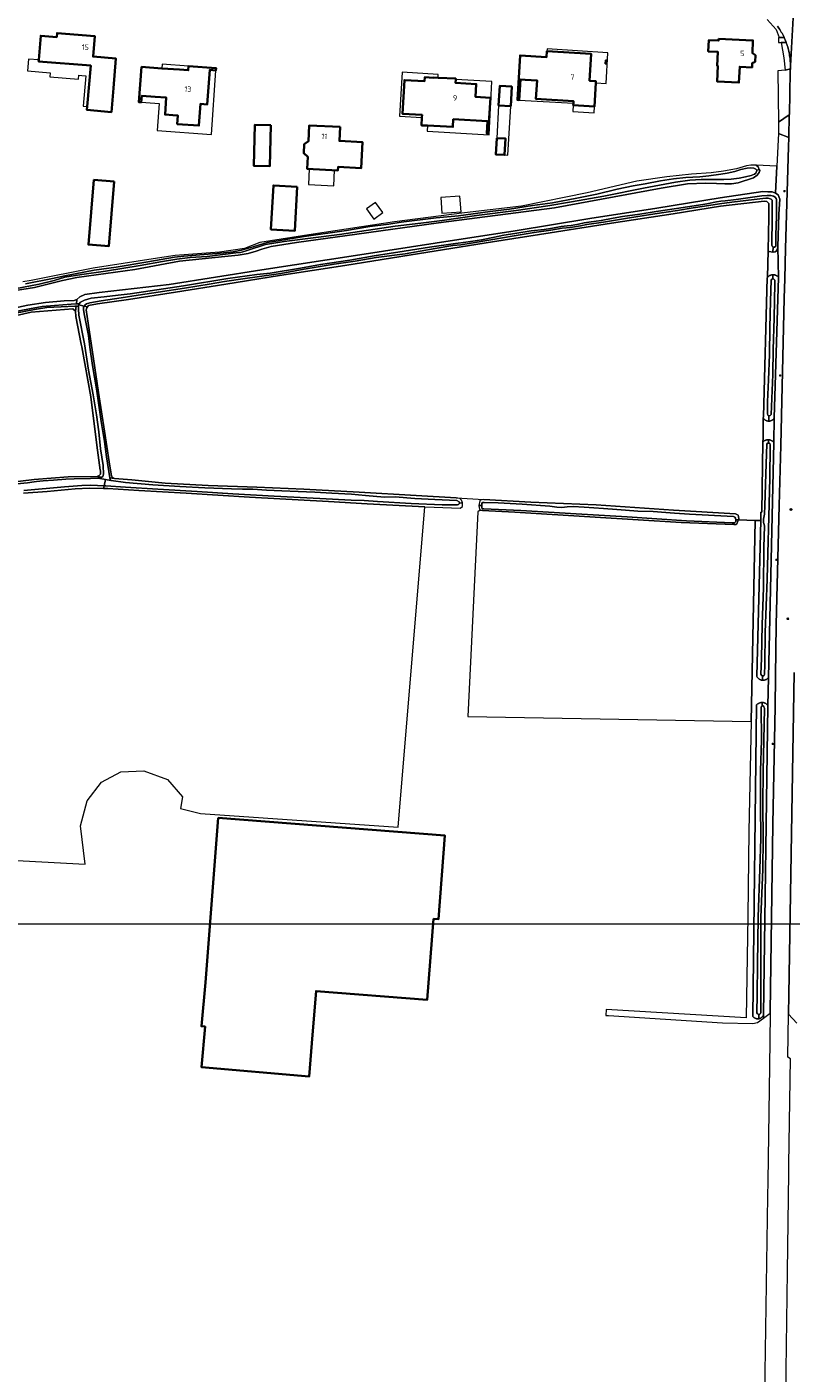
# Model space of a CAD drawing. Header units: metres. Extents: x 152610 to 160096, y 456114 to 462495.
# Tile 625 of 656: x 156807 to 156995, y 461089 to 461420. Entities that reach past the tile are written whole.
import ezdxf
from ezdxf.enums import TextEntityAlignment as Align

# ---------------------------------------------------------------- set-up
doc = ezdxf.new("R2010")
doc.units = ezdxf.units.M
doc.header["$LTSCALE"] = 0.5
doc.layers.get('0').update_dxf_attribs({"linetype": 'CONTINUOUS'})
for name, color, linetype, lineweight in [('B-PV-GR-GRAS-GV', 251, 'CONTINUOUS', 13), ('B-PV-GR-GROENVOORZIENING-G', 252, 'CONTINUOUS', 18), ('B-PV-IE-MEUBILAIR-S', 251, 'CONTINUOUS', 25), ('B-PV-IE-TERREINAFSCHEIDING_KUNSTMATIG_MUUR-GV', 251, 'CONTINUOUS', 18), ('B-PV-OG-BEBOUWING-GV', 6, 'CONTINUOUS', 35), ('B-PV-OG-BEBOUWING-T18', 1, 'CONTINUOUS', 18), ('B-PV-OG-BEBOUWING_LUIFEL-GV', 251, 'CONTINUOUS', 18), ('B-PV-OG-BEBOUWING_OVERBOUWING-GV', 251, 'CONTINUOUS', 18), ('B-PV-OG-BEBOUWING_SCHUUR-GV', 251, 'CONTINUOUS', 18), ('B-PV-OG-TERREIN_BEGROEID-GV', 251, 'CONTINUOUS', 18), ('B-PV-OG-TERREIN_OEVER-GV', 251, 'CONTINUOUS', 18), ('B-PV-OG-WATER_SLOOT-GV', 251, 'CONTINUOUS', 18), ('B-PV-VH-OPENVERHARDING_BETONSTRAATSTEEN-GV', 251, 'CONTINUOUS', 18), ('B-PV-VH-OPENVERHARDING_TEGEL-GV', 251, 'CONTINUOUS', 18)]:
    doc.layers.add(name, color=color, linetype=linetype, lineweight=lineweight)
doc.styles.add('NLCS-ISO', font='NLCS-ISO.ttf')
doc.styles.add('NLCS-ISO-M750-T18', font='NLCS-ISO.ttf', dxfattribs={"height": 1.35})

# ---------------------------------------------------------------- blocks, each defined once
blk = doc.blocks.new('SIE-MEUBILAIR_PAAL_LICHTMAST-SO')
for points in [[(-0.6, 0), (-1, 0)], [(-0.7, 0.7), (-0.4, 0.4)], [(0, 1), (0, 0.6)], [(0.4, 0.4), (0.7, 0.7)], [(1, 0), (0.6, 0)], [(-0.7, -0.7), (-0.4, -0.4)], [(0, -0.6), (0, -1)], [(0.4, -0.4), (0.7, -0.7)]]:
    blk.add_lwpolyline(points)
blk.add_circle((0, 0), 0.5)
blk = doc.blocks.new('SIE-MEUBILAIR_PUT_RIOOLPUT-SO')
blk.add_ellipse((0, 0), major_axis=(1.25, 0), ratio=0.54)
at = {"style": 'NLCS-ISO'}
blk.add_text('ri', height=0.75, dxfattribs=at).set_placement((0, 0.1), align=Align.MIDDLE_CENTER)

msp = doc.modelspace()

# ---------------------------------------------------------------- linework, layer by layer
at = {"layer": 'B-PV-GR-GRAS-GV', "flags": 128}
for points in [[(156988.814, 461377.232), (156988.105, 461377.353), (156977.38, 461376.097), (156965.718, 461374.182), (156950.555, 461371.874), (156935.477, 461369.541), (156921.259, 461367.282), (156903.35, 461364.479), (156884.946, 461361.48), (156868.859, 461359.002), (156855.692, 461356.888), (156843.305, 461354.9), (156831.749, 461353.128), (156824.085, 461352.058), (156821.856, 461351.644), (156821.597, 461351.318), (156821.433, 461351.111), (156821.275, 461350.562), (156822.794, 461340.722), (156824.333, 461330.299), (156825.834, 461320.725), (156826.956, 461313.221), (156827.551, 461309.752), (156827.694, 461309.47), (156828.297, 461309.117), (156832.512, 461308.742), (156840.695, 461307.989), (156851.338, 461307.386), (156863.308, 461306.982), (156874.89, 461306.471), (156888.508, 461305.736), (156902.463, 461304.931), (156912.345, 461304.344), (156919.179, 461303.955), (156930.716, 461303.32), (156946.786, 461302.62), (156965.833, 461301.353), (156981.093, 461300.39), (156981.723, 461300.047), (156981.83, 461299.72), (156981.894, 461299.18), (156981.805, 461298.919), (156985.873, 461298.782), (156987.285, 461298.735), (156987.338, 461300.821), (156987.557, 461300.81), (156987.826, 461318.116), (156987.839, 461318.927), (156987.903, 461323.096), (156987.917, 461323.983), (156987.924, 461324.382), (156988.838, 461358.46), (156988.91, 461358.555), (156989.083, 461365.192), (156989.251, 461373.373), (156989.311, 461376.755)], [(156918.842, 461301.219), (156918.231, 461301.341), (156917.707, 461300.943), (156915.194, 461250.54), (156984.935, 461249.347), (156985.873, 461298.782), (156981.805, 461298.919), (156981.684, 461298.568), (156981.367, 461297.974), (156981.137, 461297.823), (156980.624, 461297.759), (156967.741, 461298.311), (156946.517, 461299.552), (156926.776, 461300.837)]]:
    msp.add_lwpolyline(points, close=True, dxfattribs=at)
for points in [[(156799.019, 461307.705), (156808.506, 461308.887), (156816.861, 461309.498), (156823.996, 461309.601), (156824.509, 461309.833), (156824.791, 461310.197), (156824.788, 461311.064), (156824.776, 461311.16), (156823.954, 461317.33), (156822.428, 461329.188), (156820.192, 461341.486), (156820.064, 461342.133), (156818.716, 461348.918), (156818.659, 461350.263), (156817.984, 461350.863), (156807.788, 461350.033), (156804.179, 461349.172)], [(156778.282, 461216.547), (156821.05, 461214.245), (156819.933, 461223.642), (156821.502, 461229.803), (156825.087, 461234.396), (156829.792, 461236.973), (156835.505, 461237.197), (156841.33, 461235.068), (156845.027, 461230.811), (156844.522, 461227.898), (156846.175, 461227.496), (156849.416, 461226.707), (156898.078, 461223.343), (156904.605, 461302.165), (156890.465, 461302.909), (156880.884, 461303.463), (156861.493, 461304.497), (156845.869, 461305.492), (156834.231, 461306.187), (156826.658, 461306.637), (156825.549, 461306.664), (156822.15, 461306.746), (156818.609, 461306.561), (156811.724, 461305.937), (156805.882, 461305.493)]]:
    msp.add_lwpolyline(points, dxfattribs=at)
at = {"layer": 'B-PV-GR-GROENVOORZIENING-G'}
msp.add_lwpolyline([(156654.254, 461199.56), (157279.902, 461199.56), (157279.902, 461707.86), (156654.254, 461707.86)], close=True, dxfattribs=at)
msp.add_lwpolyline([(156654.254, 461199.56), (157279.902, 461199.56), (157279.902, 461707.86), (156654.254, 461707.86)], close=True, dxfattribs=at)
at = {"layer": 'B-PV-IE-TERREINAFSCHEIDING_KUNSTMATIG_MUUR-GV', "flags": 128}
msp.add_lwpolyline([(156949.076, 461412.043), (156949.015, 461411.099), (156949.409, 461411.073), (156949.47, 461412.017)], close=True, dxfattribs=at)
at = {"layer": 'B-PV-OG-BEBOUWING-GV', "flags": 128}
for points in [[(156828.02, 461405.133), (156828.613, 461412.403), (156823.011, 461412.882), (156823.44, 461417.893), (156814.149, 461418.689), (156814.066, 461417.703), (156810.115, 461418.025), (156809.612, 461412.053), (156809.582, 461411.69), (156822.418, 461410.686), (156821.564, 461400.588), (156821.497, 461399.765), (156827.502, 461399.248)], [(156976.92, 461417.271), (156976.899, 461416.816), (156974.507, 461416.926), (156974.382, 461414.177), (156976.696, 461414.071), (156976.539, 461410.627), (156976.759, 461410.617), (156976.583, 461406.756), (156981.93, 461406.512), (156982.106, 461410.373), (156985.137, 461410.235), (156985.185, 461411.278), (156985.887, 461411.623), (156985.96, 461413.218), (156985.228, 461413.748), (156985.372, 461416.885)], [(156934.675, 461414.239), (156934.582, 461412.762), (156928.073, 461413.173), (156927.391, 461402.233), (156927.851, 461402.205), (156928.175, 461407.26), (156929.288, 461407.195), (156932.252, 461407.011), (156931.972, 461402.47), (156941.214, 461401.908), (156941.183, 461401.415), (156941.151, 461400.91), (156946.36, 461400.583), (156946.717, 461406.451), (156946.74, 461406.835), (156945.174, 461406.939), (156945.592, 461413.549)], [(156846.484, 461410.555), (156846.41, 461409.528), (156844.299, 461409.681), (156839.89, 461409.993), (156834.915, 461410.346), (156834.251, 461401.684), (156834.849, 461401.641), (156834.963, 461403.233), (156838.287, 461402.999), (156840.997, 461402.805), (156840.701, 461398.615), (156842.631, 461398.479), (156843.873, 461398.389), (156843.723, 461396.292), (156849.043, 461395.912), (156849.423, 461401.234), (156851.091, 461401.115), (156851.693, 461409.601), (156853.229, 461409.483), (156853.276, 461410.066)], [(156906.727, 461407.752), (156906.723, 461407.675), (156904.592, 461407.789), (156904.536, 461406.831), (156899.597, 461407.114), (156899.111, 461398.816), (156903.961, 461398.563), (156903.927, 461397.9), (156903.827, 461395.98), (156905.261, 461395.905), (156911.53, 461395.578), (156911.628, 461397.467), (156920.009, 461397.029), (156919.85, 461393.983), (156920.227, 461393.964), (156920.749, 461402.77), (156917.105, 461402.96), (156917.27, 461406.132), (156912.185, 461406.397), (156912.229, 461407.246), (156912.24, 461407.463), (156907.901, 461407.689)], [(156922.777, 461400.873), (156925.765, 461400.708), (156926.03, 461405.502), (156923.042, 461405.667)], [(156866.757, 461395.995), (156862.778, 461396.097), (156862.52, 461386.044), (156866.499, 461385.942)], [(156883.767, 461395.583), (156876.179, 461395.942), (156875.996, 461392.052), (156874.936, 461391.327), (156874.832, 461389.122), (156875.817, 461388.263), (156875.676, 461385.265), (156883.26, 461384.907), (156883.299, 461385.736), (156888.987, 461385.467), (156889.283, 461391.848), (156883.628, 461392.136)], [(156922.308, 461392.85), (156922.085, 461388.825), (156924.258, 461388.705), (156924.48, 461392.729)], [(156828.176, 461382.152), (156823.202, 461382.559), (156821.867, 461366.632), (156826.841, 461366.216)], [(156873.248, 461380.89), (156867.375, 461381.211), (156866.774, 461370.367), (156872.655, 461370.049)], [(156853.78, 461225.632), (156850.664, 461185.126), (156849.64, 461174.34), (156850.545, 461174.27), (156849.694, 461164.261), (156876.152, 461161.974), (156877.022, 461172.207), (156877.852, 461182.997), (156905.193, 461180.856), (156906.773, 461200.781), (156907.951, 461200.688), (156909.581, 461221.249)]]:
    msp.add_lwpolyline(points, close=True, dxfattribs=at)
at = {"layer": 'B-PV-OG-BEBOUWING_LUIFEL-GV', "flags": 128}
for points in [[(156934.675, 461414.239), (156945.592, 461413.549), (156945.174, 461406.939), (156946.74, 461406.835), (156946.717, 461406.451), (156949.233, 461406.301), (156949.683, 461413.832), (156934.709, 461414.779)], [(156821.564, 461400.588), (156822.418, 461410.686), (156809.582, 461411.69), (156809.612, 461412.053), (156807.074, 461412.259), (156806.842, 461409.366), (156812.458, 461408.915), (156812.374, 461407.919), (156819.401, 461407.323), (156819.484, 461408.328), (156820.252, 461408.264), (156821.177, 461408.187), (156820.551, 461400.673)], [(156846.484, 461410.555), (156839.964, 461411.022), (156839.89, 461409.993), (156844.299, 461409.681), (156846.41, 461409.528)], [(156949.076, 461412.043), (156949.47, 461412.017), (156949.409, 461411.073), (156949.015, 461411.099)], [(156853.229, 461409.483), (156851.693, 461409.601), (156851.091, 461401.115), (156849.423, 461401.234), (156849.043, 461395.912), (156843.723, 461396.292), (156843.873, 461398.389), (156842.631, 461398.479), (156840.701, 461398.615), (156840.997, 461402.805), (156838.287, 461402.999), (156834.963, 461403.233), (156834.849, 461401.641), (156835.974, 461401.579), (156839.278, 461401.342), (156838.803, 461394.712), (156852.139, 461393.765)], [(156906.727, 461407.752), (156907.901, 461407.689), (156907.948, 461408.495), (156899.036, 461409.019), (156898.401, 461398.227), (156903.927, 461397.9), (156903.961, 461398.563), (156899.111, 461398.816), (156899.597, 461407.114), (156904.536, 461406.831), (156904.592, 461407.789), (156906.723, 461407.675)], [(156912.229, 461407.246), (156912.185, 461406.397), (156917.27, 461406.132), (156917.105, 461402.96), (156920.749, 461402.77), (156920.227, 461393.964), (156919.85, 461393.983), (156920.009, 461397.029), (156911.628, 461397.467), (156911.53, 461395.578), (156905.261, 461395.905), (156905.184, 461394.518), (156920.475, 461393.651), (156921.153, 461406.75)], [(156941.183, 461401.415), (156941.214, 461401.908), (156931.972, 461402.47), (156932.252, 461407.011), (156929.288, 461407.195), (156928.175, 461407.26), (156927.851, 461402.205)], [(156922.777, 461400.873), (156922.308, 461392.85), (156924.48, 461392.729), (156924.258, 461388.705), (156925.079, 461388.673), (156925.765, 461400.708)], [(156946.36, 461400.583), (156941.151, 461400.91), (156941.058, 461399.382), (156946.272, 461399.051)]]:
    msp.add_lwpolyline(points, close=True, dxfattribs=at)
at = {"layer": 'B-PV-OG-BEBOUWING_OVERBOUWING-GV', "flags": 128}
for points in [[(156882.414, 461384.947), (156876.159, 461385.242), (156875.997, 461381.392), (156882.223, 461381.129)], [(156913.529, 461374.731), (156913.244, 461378.543), (156908.587, 461378.194), (156908.795, 461374.373)]]:
    msp.add_lwpolyline(points, close=True, dxfattribs=at)
at = {"layer": 'B-PV-OG-BEBOUWING_SCHUUR-GV', "flags": 128}
msp.add_lwpolyline([(156894.315, 461374.508), (156892.525, 461376.998), (156890.312, 461375.407), (156892.102, 461372.917)], close=True, dxfattribs=at)
at = {"layer": 'B-PV-OG-TERREIN_BEGROEID-GV', "flags": 128}
for points in [[(156988.883, 461422.016), (156991.056, 461419.53), (156991.816, 461417.578), (156992.293, 461417.559), (156993.05, 461417.558), (156993.012, 461417.642), (156992.853, 461417.97), (156992.687, 461418.294), (156992.514, 461418.615), (156992.334, 461418.931), (156992.148, 461419.244), (156991.954, 461419.552), (156991.753, 461419.856), (156991.546, 461420.156), (156991.379, 461420.388)], [(156800.829, 461350.4), (156806.915, 461351.748), (156811.286, 461352.417), (156815.889, 461352.839), (156818.35, 461352.918), (156819.021, 461353.15), (156819.745, 461353.772), (156820.948, 461354.325), (156824.523, 461354.868), (156841.744, 461356.854), (156864.52, 461360.398), (156888.641, 461364.088), (156907.134, 461367.034), (156926.884, 461370.055), (156945.253, 461373.054), (156961.676, 461375.621), (156977.338, 461378.15), (156987.832, 461379.69), (156989.036, 461379.658), (156990.117, 461379.591), (156990.914, 461379.275), (156991.282, 461385.969), (156986.182, 461386.147), (156986.679, 461385.759), (156986.927, 461385.126), (156987.019, 461384.892), (156986.914, 461384.361), (156986.438, 461383.687), (156985.537, 461383.082), (156981.717, 461381.848), (156980.106, 461381.595), (156978.477, 461381.554), (156976.405, 461381.653), (156973.767, 461381.716), (156969.288, 461381.577), (156962.758, 461380.529), (156936.569, 461375.663), (156907.95, 461372.012), (156887.934, 461369.167), (156873.032, 461367.118), (156866.838, 461366.195), (156864.486, 461365.532), (156863.159, 461365.032), (156861.125, 461364.441), (156858.718, 461364.009), (156855.426, 461363.75), (156844.275, 461362.563), (156833.269, 461360.527), (156818.986, 461358.533), (156815.483, 461357.813), (156808.619, 461356.109), (156801.245, 461354.904)], [(156995.47, 461261.397), (156994.197, 461182.093), (156994.119, 461177.305), (156996.152, 461175.144)]]:
    msp.add_lwpolyline(points, dxfattribs=at)
for points in [[(156993.574, 461416.298), (156993.538, 461416.393), (156992.801, 461416.38), (156992.311, 461416.359), (156992.964, 461412.616), (156993.279, 461409.591), (156994.576, 461409.862), (156994.588, 461410.226), (156994.592, 461410.59), (156994.588, 461410.954), (156994.575, 461411.318), (156994.555, 461411.682), (156994.527, 461412.045), (156994.491, 461412.408), (156994.446, 461412.769), (156994.394, 461413.13), (156994.334, 461413.489), (156994.266, 461413.847), (156994.191, 461414.203), (156994.107, 461414.558), (156994.016, 461414.91), (156993.917, 461415.261), (156993.81, 461415.609), (156993.696, 461415.955)], [(156994.557, 461409.498), (156994.576, 461409.862), (156993.279, 461409.591), (156991.489, 461409.378), (156991.639, 461396.763), (156994.314, 461398.537), (156994.318, 461398.678), (156994.529, 461409.135)], [(156994.16, 461392.975), (156991.613, 461393.974), (156991.598, 461392.43), (156991.282, 461385.969), (156990.914, 461379.275), (156991.571, 461378.852), (156991.999, 461377.844), (156991.728, 461374.142), (156991.524, 461366.103), (156991.669, 461358.577), (156990.59, 461323.998), (156990.521, 461317.946), (156989.187, 461260.136), (156989.045, 461253.212), (156987.999, 461177.208), (156987.988, 461176.379), (156989.574, 461177.556), (156989.578, 461177.904), (156990.298, 461224.067), (156990.791, 461253.038), (156990.88, 461260.343), (156990.882, 461260.488), (156991.086, 461273.211), (156991.834, 461302.461), (156992.186, 461317.186), (156992.361, 461324.493), (156993.055, 461353.433), (156993.202, 461358.247), (156993.407, 461365.645), (156994.096, 461390.675)], [(156991.524, 461366.103), (156991.331, 461365.324), (156991.137, 461365.075), (156990.802, 461364.897), (156990.306, 461364.789), (156990.281, 461364.793), (156989.385, 461364.91), (156989.083, 461365.192), (156988.91, 461358.555), (156988.988, 461358.646), (156989.072, 461358.731), (156989.161, 461358.81), (156989.256, 461358.883), (156989.355, 461358.95), (156989.458, 461359.009), (156989.565, 461359.062), (156989.676, 461359.107), (156989.789, 461359.145), (156989.905, 461359.176), (156990.022, 461359.198), (156990.141, 461359.212), (156990.243, 461359.218), (156990.26, 461359.219), (156990.379, 461359.218), (156990.498, 461359.208), (156990.617, 461359.191), (156990.733, 461359.166), (156990.848, 461359.133), (156990.96, 461359.092), (156991.07, 461359.044), (156991.176, 461358.989), (156991.277, 461358.927), (156991.375, 461358.858), (156991.468, 461358.782), (156991.555, 461358.701), (156991.637, 461358.614), (156991.669, 461358.577)], [(156990.59, 461323.998), (156990.533, 461323.903), (156990.469, 461323.813), (156990.398, 461323.727), (156990.322, 461323.647), (156990.24, 461323.573), (156990.153, 461323.504), (156990.061, 461323.442), (156989.965, 461323.387), (156989.865, 461323.339), (156989.762, 461323.298), (156989.656, 461323.265), (156989.549, 461323.239), (156989.439, 461323.222), (156989.329, 461323.212), (156989.24, 461323.211), (156989.218, 461323.21), (156989.107, 461323.217), (156988.997, 461323.231), (156988.889, 461323.253), (156988.782, 461323.283), (156988.678, 461323.32), (156988.577, 461323.365), (156988.479, 461323.417), (156988.385, 461323.476), (156988.296, 461323.542), (156988.212, 461323.614), (156988.133, 461323.692), (156988.06, 461323.775), (156987.993, 461323.863), (156987.933, 461323.956), (156987.917, 461323.983), (156987.903, 461323.096), (156987.839, 461318.927), (156987.826, 461318.116), (156987.868, 461318.157), (156987.959, 461318.235), (156988.055, 461318.308), (156988.155, 461318.374), (156988.26, 461318.433), (156988.369, 461318.485), (156988.48, 461318.53), (156988.595, 461318.567), (156988.712, 461318.596), (156988.83, 461318.618), (156988.949, 461318.632), (156989.07, 461318.638), (156989.19, 461318.635), (156989.21, 461318.634), (156989.31, 461318.625), (156989.429, 461318.607), (156989.547, 461318.581), (156989.662, 461318.547), (156989.775, 461318.506), (156989.885, 461318.457), (156989.992, 461318.402), (156990.094, 461318.339), (156990.192, 461318.269), (156990.286, 461318.193), (156990.374, 461318.111), (156990.457, 461318.024), (156990.521, 461317.946)], [(156987.988, 461176.379), (156987.999, 461177.208), (156987.961, 461177.105), (156987.915, 461177.005), (156987.862, 461176.909), (156987.803, 461176.817), (156987.737, 461176.73), (156987.664, 461176.647), (156987.586, 461176.57), (156987.503, 461176.499), (156987.414, 461176.435), (156987.321, 461176.376), (156987.224, 461176.325), (156987.124, 461176.281), (156987.02, 461176.245), (156986.914, 461176.216), (156986.807, 461176.195), (156986.797, 461176.193), (156986.698, 461176.181), (156986.588, 461176.176), (156986.479, 461176.179), (156986.369, 461176.19), (156986.261, 461176.208), (156986.155, 461176.234), (156986.051, 461176.269), (156985.949, 461176.31), (156985.851, 461176.359), (156985.757, 461176.415), (156985.667, 461176.478), (156985.581, 461176.547), (156985.501, 461176.622), (156985.427, 461176.703), (156985.359, 461176.789), (156985.331, 461176.828), (156986.277, 461253.388), (156986.356, 461253.475), (156986.44, 461253.557), (156986.53, 461253.633), (156986.625, 461253.702), (156986.724, 461253.765), (156986.827, 461253.821), (156986.934, 461253.869), (156987.044, 461253.911), (156987.156, 461253.944), (156987.271, 461253.971), (156987.387, 461253.989), (156987.504, 461253.999), (156987.621, 461254.001), (156987.629, 461254.001), (156987.739, 461253.995), (156987.855, 461253.982), (156987.971, 461253.96), (156988.084, 461253.931), (156988.196, 461253.894), (156988.305, 461253.849), (156988.41, 461253.797), (156988.512, 461253.738), (156988.609, 461253.673), (156988.701, 461253.6), (156988.789, 461253.522), (156988.871, 461253.438), (156988.947, 461253.349), (156989.017, 461253.254), (156989.045, 461253.212), (156989.187, 461260.136), (156989.113, 461260.046), (156989.033, 461259.962), (156988.948, 461259.883), (156988.857, 461259.81), (156988.762, 461259.744), (156988.662, 461259.685), (156988.558, 461259.632), (156988.451, 461259.587), (156988.341, 461259.549), (156988.229, 461259.519), (156988.115, 461259.496), (156988, 461259.482), (156987.883, 461259.475), (156987.767, 461259.477), (156987.696, 461259.483), (156987.652, 461259.486), (156987.536, 461259.504), (156987.423, 461259.529), (156987.312, 461259.562), (156987.203, 461259.602), (156987.097, 461259.65), (156986.995, 461259.706), (156986.896, 461259.768), (156986.802, 461259.836), (156986.714, 461259.911), (156986.63, 461259.992), (156986.552, 461260.079), (156986.481, 461260.17), (156986.416, 461260.266), (156986.358, 461260.367), (156986.306, 461260.471), (156986.301, 461260.483), (156987.285, 461298.735), (156985.873, 461298.782), (156984.935, 461249.347), (156984.934, 461249.288), (156984.367, 461222.321), (156984.133, 461201.462), (156983.718, 461176.46), (156949.273, 461178.449), (156949.19, 461177.019), (156949.794, 461176.983), (156977.864, 461175.161), (156985.336, 461175.044), (156986.504, 461175.278)]]:
    msp.add_lwpolyline(points, close=True, dxfattribs=at)
at = {"layer": 'B-PV-OG-TERREIN_OEVER-GV', "flags": 128}
for points in [[(156801.245, 461354.904), (156808.619, 461356.109), (156815.483, 461357.813), (156818.986, 461358.533), (156833.269, 461360.527), (156844.275, 461362.563), (156855.426, 461363.75), (156858.718, 461364.009), (156861.125, 461364.441), (156863.159, 461365.032), (156864.486, 461365.532), (156866.838, 461366.195), (156873.032, 461367.118), (156887.934, 461369.167), (156907.95, 461372.012), (156936.569, 461375.663), (156962.758, 461380.529), (156969.288, 461381.577), (156973.767, 461381.716), (156976.405, 461381.653), (156978.477, 461381.554), (156980.106, 461381.595), (156981.717, 461381.848), (156985.537, 461383.082), (156986.438, 461383.687), (156986.914, 461384.361), (156987.019, 461384.892), (156986.927, 461385.126), (156986.284, 461384.956), (156986.268, 461384.593), (156986.039, 461384.194), (156985.756, 461383.99), (156984.925, 461383.677), (156983.492, 461383.309), (156981.97, 461382.977), (156980.041, 461382.749), (156978.2, 461382.628), (156976.934, 461382.615), (156975.057, 461382.653), (156972.614, 461382.628), (156969.799, 461382.451), (156966.348, 461381.988), (156958.465, 461380.546), (156948.698, 461378.593), (156940.743, 461377.186), (156934.877, 461376.14), (156927.099, 461375.044), (156917.329, 461373.826), (156908.893, 461372.605), (156903.636, 461371.942), (156897.327, 461371.142), (156883.638, 461369.15), (156869.983, 461367.436), (156865.435, 461366.68), (156863.965, 461366.204), (156862.6, 461365.727), (156860.428, 461365.006), (156859.229, 461364.696), (156858.149, 461364.579), (156851.071, 461363.751), (156846.885, 461363.481), (156843.575, 461363.054), (156840.071, 461362.467), (156834.603, 461361.484), (156826.091, 461360.129), (156820.221, 461359.249), (156816.085, 461358.595), (156813.44, 461357.807), (156809.738, 461356.899), (156803.702, 461355.773)], [(156806.332, 461356.982), (156813.003, 461358.27), (156816.02, 461358.997), (156823.24, 461360.321), (156828.682, 461361.1), (156836.468, 461362.418), (156843.06, 461363.528), (156845.325, 461363.792), (156849.273, 461364.141), (156853.459, 461364.412), (156857.442, 461364.885), (156859.556, 461365.255), (156862.413, 461366.132), (156863.934, 461366.597), (156865.809, 461367.117), (156868.49, 461367.559), (156874.958, 461368.607), (156885.32, 461370.146), (156891.089, 461371.058), (156895.735, 461371.693), (156898.797, 461372.155), (156907.416, 461373.227), (156912.93, 461373.758), (156920.664, 461374.757), (156925.425, 461375.348), (156931.15, 461376.226), (156936.043, 461376.932), (156942.033, 461378.102), (156946.917, 461379.083), (156951.915, 461380.25), (156955.861, 461381.069), (156958.833, 461381.627), (156962.629, 461382.33), (156965.823, 461382.818), (156968.885, 461383.111), (156972.267, 461383.299), (156974.506, 461383.546), (156977.497, 461383.963), (156979.036, 461384.198), (156980.912, 461384.655), (156982.424, 461385.085), (156983.937, 461385.453), (156984.707, 461385.509), (156985.601, 461385.432), (156986.115, 461385.23), (156986.284, 461384.956), (156986.927, 461385.126), (156986.679, 461385.759), (156986.182, 461386.147), (156984.836, 461386.213), (156983.81, 461386.051), (156981.298, 461385.263), (156978.131, 461384.687), (156975.087, 461384.305), (156970.236, 461383.953), (156964.148, 461383.296), (156956.768, 461382.209), (156944.56, 461379.372), (156928.441, 461376.08), (156914.387, 461374.459), (156897.202, 461372.278), (156877.116, 461369.168), (156864.055, 461367.16), (156860.253, 461365.696), (156854.095, 461364.808), (156843.155, 461363.94), (156837.793, 461363.179), (156823.034, 461360.865), (156807.763, 461357.77), (156805.71, 461357.516)], [(156802.649, 461349.971), (156807.374, 461350.854), (156810.506, 461351.404), (156813.462, 461351.644), (156817.622, 461351.985), (156818.876, 461352.03), (156819.021, 461353.15), (156818.35, 461352.918), (156815.889, 461352.839), (156811.286, 461352.417), (156806.915, 461351.748), (156800.829, 461350.4)], [(156804.179, 461349.172), (156807.788, 461350.033), (156817.984, 461350.863), (156818.659, 461350.263), (156818.809, 461351.483), (156818.473, 461351.472), (156815.18, 461351.364), (156811.622, 461351.131), (156808.542, 461350.643), (156803.915, 461349.805)], [(156804.238, 461307.765), (156806.884, 461308.03), (156808.53, 461308.275), (156809.07, 461308.392), (156810.725, 461308.53), (156813.292, 461308.689), (156816.257, 461308.911), (156818.381, 461309.059), (156822.382, 461309.125), (156824.206, 461309.193), (156825.028, 461309.355), (156825.175, 461309.469), (156823.996, 461309.601), (156816.861, 461309.498), (156808.506, 461308.887), (156799.019, 461307.705)], [(156805.882, 461305.493), (156811.724, 461305.937), (156818.609, 461306.561), (156822.15, 461306.746), (156825.549, 461306.664), (156825.711, 461307.292), (156822.432, 461307.461), (156820.192, 461307.418), (156815.988, 461307.024), (156805.943, 461306.168)]]:
    msp.add_lwpolyline(points, dxfattribs=at)
for points in [[(156989.036, 461379.658), (156987.832, 461379.69), (156977.338, 461378.15), (156961.676, 461375.621), (156945.253, 461373.054), (156926.884, 461370.055), (156907.134, 461367.034), (156888.641, 461364.088), (156864.52, 461360.398), (156841.744, 461356.854), (156824.523, 461354.868), (156820.948, 461354.325), (156819.745, 461353.772), (156819.021, 461353.15), (156818.876, 461352.03), (156819.534, 461352.053), (156819.905, 461352.479), (156820.85, 461352.934), (156822.548, 461353.444), (156825.725, 461353.826), (156829.203, 461354.165), (156832.159, 461354.537), (156837.045, 461355.249), (156845.266, 461356.533), (156856.176, 461358.278), (156863.257, 461359.249), (156866.542, 461359.622), (156874.01, 461360.877), (156878.973, 461361.716), (156886.132, 461362.837), (156892.193, 461363.849), (156899.572, 461364.988), (156905.793, 461366.026), (156912.137, 461366.923), (156914.695, 461367.259), (156916.456, 461367.468), (156918.597, 461367.838), (156921.773, 461368.495), (156924.1, 461368.972), (156926.808, 461369.405), (156930.754, 461370.011), (156934.011, 461370.367), (156936.028, 461370.701), (156938.169, 461371.124), (156939.656, 461371.262), (156940.63, 461371.354), (156942.435, 461371.634), (156943.815, 461371.984), (156945.567, 461372.246), (156948.053, 461372.582), (156950.946, 461373.131), (156953.282, 461373.528), (156957.521, 461374.144), (156961.565, 461374.75), (156966.582, 461375.545), (156972.006, 461376.315), (156974.014, 461376.658), (156976.43, 461377.135), (156977.5, 461377.334), (156978.562, 461377.417), (156981.235, 461377.726), (156987.562, 461378.606), (156988.89, 461378.734), (156989.802, 461378.701), (156990.422, 461378.562), (156990.812, 461378.28), (156991.079, 461377.98), (156991.195, 461377.706), (156991.198, 461376.794), (156991.128, 461373.606), (156991.019, 461368.994), (156990.993, 461366.223), (156990.701, 461366.036), (156990.365, 461365.973), (156990.281, 461364.793), (156990.306, 461364.789), (156990.802, 461364.897), (156991.137, 461365.075), (156991.331, 461365.324), (156991.524, 461366.103), (156991.728, 461374.142), (156991.999, 461377.844), (156991.571, 461378.852), (156990.914, 461379.275), (156990.117, 461379.591)], [(156989.122, 461378.053), (156988.564, 461378.087), (156987.033, 461377.905), (156980.166, 461377.059), (156977.122, 461376.686), (156973.468, 461376.072), (156970.654, 461375.656), (156966.822, 461375.059), (156961.203, 461374.191), (156955.001, 461373.197), (156948.595, 461372.167), (156944.524, 461371.579), (156942.923, 461371.264), (156940.445, 461370.866), (156938.392, 461370.647), (156935.613, 461370.213), (156931.57, 461369.589), (156926.641, 461368.794), (156920.864, 461367.775), (156916.493, 461367.044), (156913.475, 461366.6), (156911.537, 461366.381), (156907.201, 461365.668), (156899.751, 461364.404), (156892.69, 461363.434), (156887.461, 461362.532), (156882.311, 461361.798), (156874.913, 461360.588), (156869.18, 461359.542), (156863.379, 461358.73), (156860.42, 461358.292), (156855.332, 461357.55), (156851.589, 461356.909), (156845.519, 461355.951), (156838.997, 461354.974), (156834.069, 461354.188), (156829.901, 461353.554), (156824.955, 461352.83), (156822.159, 461352.29), (156821.381, 461352.031), (156821.045, 461351.817), (156820.842, 461351.513), (156821.597, 461351.318), (156821.856, 461351.644), (156824.085, 461352.058), (156831.749, 461353.128), (156843.305, 461354.9), (156855.692, 461356.888), (156868.859, 461359.002), (156884.946, 461361.48), (156903.35, 461364.479), (156921.259, 461367.282), (156935.477, 461369.541), (156950.555, 461371.874), (156965.718, 461374.182), (156977.38, 461376.097), (156988.105, 461377.353), (156988.814, 461377.232), (156989.311, 461376.755), (156989.251, 461373.373), (156989.083, 461365.192), (156989.385, 461364.91), (156990.281, 461364.793), (156990.365, 461365.973), (156990.054, 461366.273), (156990.027, 461366.521), (156990.129, 461373.32), (156990.107, 461377.286), (156990.062, 461377.578), (156989.866, 461377.825)], [(156990.232, 461358.179), (156990.243, 461359.218), (156990.141, 461359.212), (156990.022, 461359.198), (156989.905, 461359.176), (156989.789, 461359.145), (156989.676, 461359.107), (156989.565, 461359.062), (156989.458, 461359.009), (156989.355, 461358.95), (156989.256, 461358.883), (156989.161, 461358.81), (156989.072, 461358.731), (156988.988, 461358.646), (156988.91, 461358.555), (156988.838, 461358.46), (156987.924, 461324.382), (156987.917, 461323.983), (156987.933, 461323.956), (156987.993, 461323.863), (156988.06, 461323.775), (156988.133, 461323.692), (156988.212, 461323.614), (156988.296, 461323.542), (156988.385, 461323.476), (156988.479, 461323.417), (156988.577, 461323.365), (156988.678, 461323.32), (156988.782, 461323.283), (156988.889, 461323.253), (156988.997, 461323.231), (156989.107, 461323.217), (156989.218, 461323.21), (156989.24, 461323.211), (156989.259, 461324.541), (156989.19, 461324.552), (156989.013, 461324.658), (156988.905, 461325.012), (156988.931, 461327.968), (156989.161, 461333.396), (156989.416, 461339.638), (156989.509, 461346.261), (156989.674, 461352.706), (156989.808, 461357.93), (156990.002, 461358.125)], [(156990.379, 461359.218), (156990.26, 461359.219), (156990.243, 461359.218), (156990.232, 461358.179), (156990.444, 461358.197), (156990.613, 461358.092), (156990.729, 461357.897), (156990.731, 461357.171), (156990.546, 461348.557), (156990.315, 461340.828), (156990.237, 461334.657), (156989.88, 461324.873), (156989.641, 461324.563), (156989.456, 461324.509), (156989.259, 461324.541), (156989.24, 461323.211), (156989.329, 461323.212), (156989.439, 461323.222), (156989.549, 461323.239), (156989.656, 461323.265), (156989.762, 461323.298), (156989.865, 461323.339), (156989.965, 461323.387), (156990.061, 461323.442), (156990.153, 461323.504), (156990.24, 461323.573), (156990.322, 461323.647), (156990.398, 461323.727), (156990.469, 461323.813), (156990.533, 461323.903), (156990.59, 461323.998), (156991.669, 461358.577), (156991.637, 461358.614), (156991.555, 461358.701), (156991.468, 461358.782), (156991.375, 461358.858), (156991.277, 461358.927), (156991.176, 461358.989), (156991.07, 461359.044), (156990.96, 461359.092), (156990.848, 461359.133), (156990.733, 461359.166), (156990.617, 461359.191), (156990.498, 461359.208)], [(156819.378, 461350.875), (156819.385, 461351.502), (156818.809, 461351.483), (156818.659, 461350.263), (156818.716, 461348.918), (156820.064, 461342.133), (156820.192, 461341.486), (156822.428, 461329.188), (156823.954, 461317.33), (156824.776, 461311.16), (156824.788, 461311.064), (156824.791, 461310.197), (156824.509, 461309.833), (156823.996, 461309.601), (156825.175, 461309.469), (156825.373, 461309.622), (156825.566, 461310.18), (156825.47, 461312.26), (156824.837, 461316.428), (156824.434, 461320.606), (156823.845, 461324.729), (156823.024, 461329.684), (156821.88, 461335.727), (156820.894, 461342.266), (156819.481, 461349.317)], [(156821.597, 461351.318), (156820.842, 461351.513), (156820.666, 461351.249), (156820.605, 461351.01), (156820.624, 461350.594), (156820.85, 461349.205), (156821.902, 461344.277), (156822.212, 461341.401), (156822.864, 461336.879), (156823.839, 461331.137), (156825.016, 461323.155), (156825.784, 461318.2), (156826.275, 461314.395), (156827.082, 461309.253), (156828.297, 461309.117), (156827.694, 461309.47), (156827.551, 461309.752), (156826.956, 461313.221), (156825.834, 461320.725), (156824.333, 461330.299), (156822.794, 461340.722), (156821.275, 461350.562), (156821.433, 461351.111)], [(156989.19, 461318.635), (156989.07, 461318.638), (156988.949, 461318.632), (156988.83, 461318.618), (156988.712, 461318.596), (156988.595, 461318.567), (156988.48, 461318.53), (156988.369, 461318.485), (156988.26, 461318.433), (156988.155, 461318.374), (156988.055, 461318.308), (156987.959, 461318.235), (156987.868, 461318.157), (156987.826, 461318.116), (156987.557, 461300.81), (156987.338, 461300.821), (156987.285, 461298.735), (156986.301, 461260.483), (156986.306, 461260.471), (156986.358, 461260.367), (156986.416, 461260.266), (156986.481, 461260.17), (156986.552, 461260.079), (156986.63, 461259.992), (156986.714, 461259.911), (156986.802, 461259.836), (156986.896, 461259.768), (156986.995, 461259.706), (156987.097, 461259.65), (156987.203, 461259.602), (156987.312, 461259.562), (156987.423, 461259.529), (156987.536, 461259.504), (156987.652, 461259.486), (156987.696, 461259.483), (156987.713, 461260.562), (156987.556, 461260.566), (156987.432, 461260.716), (156987.342, 461260.946), (156987.454, 461264.824), (156987.666, 461273.227), (156987.937, 461282.213), (156988.082, 461292.209), (156988.216, 461297.388), (156988.091, 461297.795), (156987.983, 461298.264), (156987.955, 461298.618), (156987.998, 461299.105), (156988.206, 461300.363), (156988.27, 461302.488), (156988.573, 461310.226), (156988.77, 461317.566), (156988.911, 461317.787), (156989.123, 461317.823), (156989.227, 461317.818), (156989.21, 461318.634)], [(156989.31, 461318.625), (156989.21, 461318.634), (156989.227, 461317.818), (156989.416, 461317.807), (156989.522, 461317.727), (156989.638, 461317.418), (156989.63, 461317.09), (156989.505, 461309.255), (156989.271, 461299.64), (156989.061, 461290.618), (156988.86, 461284.314), (156988.371, 461271.228), (156988.326, 461263.34), (156988.219, 461260.87), (156988.034, 461260.595), (156987.848, 461260.558), (156987.713, 461260.562), (156987.696, 461259.483), (156987.767, 461259.477), (156987.883, 461259.475), (156988, 461259.482), (156988.115, 461259.496), (156988.229, 461259.519), (156988.341, 461259.549), (156988.451, 461259.587), (156988.558, 461259.632), (156988.662, 461259.685), (156988.762, 461259.744), (156988.857, 461259.81), (156988.948, 461259.883), (156989.033, 461259.962), (156989.113, 461260.046), (156989.187, 461260.136), (156990.521, 461317.946), (156990.457, 461318.024), (156990.374, 461318.111), (156990.286, 461318.193), (156990.192, 461318.269), (156990.094, 461318.339), (156989.992, 461318.402), (156989.885, 461318.457), (156989.775, 461318.506), (156989.662, 461318.547), (156989.547, 461318.581), (156989.429, 461318.607)], [(156828.297, 461309.117), (156827.082, 461309.253), (156827.097, 461309.157), (156827.336, 461308.635), (156827.421, 461308.619), (156830.973, 461308.135), (156837.685, 461307.573), (156844.326, 461307.107), (156850.489, 461306.8), (156857.041, 461306.555), (156859.786, 461306.467), (156862.3, 461306.448), (156865.665, 461306.273), (156869.463, 461306.082), (156873.43, 461305.909), (156877.591, 461305.701), (156881.709, 461305.529), (156886.57, 461305.261), (156889.988, 461304.9), (156894.717, 461304.544), (156897.346, 461304.552), (156902.181, 461304.205), (156907.077, 461303.938), (156912.541, 461303.698), (156913.064, 461303.381), (156913.153, 461303.134), (156913.146, 461303.104), (156913.925, 461303.035), (156913.924, 461303.092), (156913.835, 461303.357), (156913.674, 461303.746), (156913.231, 461304.169), (156912.345, 461304.344), (156902.463, 461304.931), (156888.508, 461305.736), (156874.89, 461306.471), (156863.308, 461306.982), (156851.338, 461307.386), (156840.695, 461307.989), (156832.512, 461308.742)], [(156826.151, 461307.27), (156825.711, 461307.292), (156825.549, 461306.664), (156826.658, 461306.637), (156834.231, 461306.187), (156845.869, 461305.492), (156861.493, 461304.497), (156880.884, 461303.463), (156890.465, 461302.909), (156904.605, 461302.165), (156906.934, 461302.042), (156913.309, 461301.832), (156913.856, 461302.242), (156913.926, 461302.56), (156913.925, 461303.035), (156913.146, 461303.104), (156913.092, 461302.868), (156912.88, 461302.717), (156912.65, 461302.654), (156908.861, 461302.624), (156901.3, 461302.972), (156892.959, 461303.423), (156889.7, 461303.687), (156886.468, 461303.809), (156878.818, 461304.174), (156867.564, 461304.757), (156857.408, 461305.335), (156848.633, 461305.917), (156838.963, 461306.514), (156830.959, 461306.949)], [(156918.681, 461301.803), (156918.659, 461302.459), (156917.937, 461302.456), (156917.927, 461302.402), (156918.08, 461301.579), (156918.231, 461301.341), (156918.842, 461301.219), (156926.776, 461300.837), (156946.517, 461299.552), (156967.741, 461298.311), (156980.624, 461297.759), (156981.137, 461297.823), (156981.367, 461297.974), (156981.684, 461298.568), (156981.805, 461298.919), (156981.135, 461298.933), (156981.157, 461298.8), (156981.114, 461298.517), (156980.955, 461298.321), (156980.796, 461298.215), (156980.283, 461298.187), (156969.011, 461298.708), (156954.436, 461299.652), (156941.827, 461300.435), (156928.262, 461301.196), (156919.16, 461301.618), (156918.823, 461301.652)], [(156930.716, 461303.32), (156919.179, 461303.955), (156918.347, 461303.758), (156918.162, 461303.607), (156917.937, 461302.456), (156918.659, 461302.459), (156918.642, 461302.971), (156918.8, 461303.211), (156919.252, 461303.23), (156922.687, 461303.108), (156928.558, 461302.808), (156935.385, 461302.317), (156937.139, 461302.039), (156938.316, 461301.946), (156939.652, 461302.136), (156941.131, 461302.185), (156943.831, 461302.088), (156948.604, 461301.714), (156951.836, 461301.512), (156953.988, 461301.315), (156957.043, 461301.104), (156960.806, 461301.001), (156963.958, 461300.772), (156966.075, 461300.602), (156969.785, 461300.313), (156980.552, 461299.79), (156980.898, 461299.578), (156981.067, 461299.34), (156981.135, 461298.933), (156981.805, 461298.919), (156981.894, 461299.18), (156981.83, 461299.72), (156981.723, 461300.047), (156981.093, 461300.39), (156965.833, 461301.353), (156946.786, 461302.62)], [(156987.618, 461253.206), (156987.629, 461254.001), (156987.621, 461254.001), (156987.504, 461253.999), (156987.387, 461253.989), (156987.271, 461253.971), (156987.156, 461253.944), (156987.044, 461253.911), (156986.934, 461253.869), (156986.827, 461253.821), (156986.724, 461253.765), (156986.625, 461253.702), (156986.53, 461253.633), (156986.44, 461253.557), (156986.356, 461253.475), (156986.277, 461253.388), (156985.331, 461176.828), (156985.359, 461176.789), (156985.427, 461176.703), (156985.501, 461176.622), (156985.581, 461176.547), (156985.667, 461176.478), (156985.757, 461176.415), (156985.851, 461176.359), (156985.949, 461176.31), (156986.051, 461176.269), (156986.155, 461176.234), (156986.261, 461176.208), (156986.369, 461176.19), (156986.479, 461176.179), (156986.588, 461176.176), (156986.698, 461176.181), (156986.797, 461176.193), (156986.811, 461177.245), (156986.483, 461177.427), (156986.325, 461177.692), (156986.425, 461182.159), (156986.472, 461189.543), (156986.568, 461195.361), (156986.665, 461201.163), (156987.096, 461213.028), (156987.266, 461220.558), (156987.221, 461228.825), (156987.256, 461237.2), (156987.444, 461244.703), (156987.354, 461252.952)], [(156987.739, 461253.995), (156987.629, 461254.001), (156987.618, 461253.206), (156987.911, 461253.18), (156988.071, 461252.959), (156988.169, 461252.606), (156988.044, 461244.691), (156987.856, 461237.192), (156987.821, 461228.825), (156987.866, 461220.557), (156987.784, 461213.014), (156987.327, 461201.149), (156987.292, 461195.359), (156987.285, 461189.543), (156987.291, 461182.142), (156987.288, 461177.742), (156987.262, 461177.494), (156987.041, 461177.308), (156986.811, 461177.245), (156986.797, 461176.193), (156986.807, 461176.195), (156986.914, 461176.216), (156987.02, 461176.245), (156987.124, 461176.281), (156987.224, 461176.325), (156987.321, 461176.376), (156987.414, 461176.435), (156987.503, 461176.499), (156987.586, 461176.57), (156987.664, 461176.647), (156987.737, 461176.73), (156987.803, 461176.817), (156987.862, 461176.909), (156987.915, 461177.005), (156987.961, 461177.105), (156987.999, 461177.208), (156989.045, 461253.212), (156989.017, 461253.254), (156988.947, 461253.349), (156988.871, 461253.438), (156988.789, 461253.522), (156988.701, 461253.6), (156988.609, 461253.673), (156988.512, 461253.738), (156988.41, 461253.797), (156988.305, 461253.849), (156988.196, 461253.894), (156988.084, 461253.931), (156987.971, 461253.96), (156987.855, 461253.982)]]:
    msp.add_lwpolyline(points, close=True, dxfattribs=at)
at = {"layer": 'B-PV-OG-WATER_SLOOT-GV', "flags": 128}
for points in [[(156803.702, 461355.773), (156809.738, 461356.899), (156813.44, 461357.807), (156816.085, 461358.595), (156820.221, 461359.249), (156826.091, 461360.129), (156834.603, 461361.484), (156840.071, 461362.467), (156843.575, 461363.054), (156846.885, 461363.481), (156851.071, 461363.751), (156858.149, 461364.579), (156859.229, 461364.696), (156860.428, 461365.006), (156862.6, 461365.727), (156863.965, 461366.204), (156865.435, 461366.68), (156869.983, 461367.436), (156883.638, 461369.15), (156897.327, 461371.142), (156903.636, 461371.942), (156908.893, 461372.605), (156917.329, 461373.826), (156927.099, 461375.044), (156934.877, 461376.14), (156940.743, 461377.186), (156948.698, 461378.593), (156958.465, 461380.546), (156966.348, 461381.988), (156969.799, 461382.451), (156972.614, 461382.628), (156975.057, 461382.653), (156976.934, 461382.615), (156978.2, 461382.628), (156980.041, 461382.749), (156981.97, 461382.977), (156983.492, 461383.309), (156984.925, 461383.677), (156985.756, 461383.99), (156986.039, 461384.194), (156986.268, 461384.593), (156986.284, 461384.956), (156986.115, 461385.23), (156985.601, 461385.432), (156984.707, 461385.509), (156983.937, 461385.453), (156982.424, 461385.085), (156980.912, 461384.655), (156979.036, 461384.198), (156977.497, 461383.963), (156974.506, 461383.546), (156972.267, 461383.299), (156968.885, 461383.111), (156965.823, 461382.818), (156962.629, 461382.33), (156958.833, 461381.627), (156955.861, 461381.069), (156951.915, 461380.25), (156946.917, 461379.083), (156942.033, 461378.102), (156936.043, 461376.932), (156931.15, 461376.226), (156925.425, 461375.348), (156920.664, 461374.757), (156912.93, 461373.758), (156907.416, 461373.227), (156898.797, 461372.155), (156895.735, 461371.693), (156891.089, 461371.058), (156885.32, 461370.146), (156874.958, 461368.607), (156868.49, 461367.559), (156865.809, 461367.117), (156863.934, 461366.597), (156862.413, 461366.132), (156859.556, 461365.255), (156857.442, 461364.885), (156853.459, 461364.412), (156849.273, 461364.141), (156845.325, 461363.792), (156843.06, 461363.528), (156836.468, 461362.418), (156828.682, 461361.1), (156823.24, 461360.321), (156816.02, 461358.997), (156813.003, 461358.27), (156806.332, 461356.982)], [(156803.915, 461349.805), (156808.542, 461350.643), (156811.622, 461351.131), (156815.18, 461351.364), (156818.473, 461351.472), (156818.809, 461351.483), (156819.385, 461351.502), (156819.385, 461351.566), (156819.462, 461351.819), (156819.534, 461352.053), (156818.876, 461352.03), (156817.622, 461351.985), (156813.462, 461351.644), (156810.506, 461351.404), (156807.374, 461350.854), (156802.649, 461349.971)], [(156805.943, 461306.168), (156815.988, 461307.024), (156820.192, 461307.418), (156822.432, 461307.461), (156825.711, 461307.292), (156826.087, 461308.869), (156825.605, 461308.959), (156824.206, 461309.193), (156822.382, 461309.125), (156818.381, 461309.059), (156816.257, 461308.911), (156813.292, 461308.689), (156810.725, 461308.53), (156809.07, 461308.392), (156808.53, 461308.275), (156806.884, 461308.03), (156804.238, 461307.765)]]:
    msp.add_lwpolyline(points, dxfattribs=at)
for points in [[(156989.802, 461378.701), (156988.89, 461378.734), (156987.562, 461378.606), (156981.235, 461377.726), (156978.562, 461377.417), (156977.5, 461377.334), (156976.43, 461377.135), (156974.014, 461376.658), (156972.006, 461376.315), (156966.582, 461375.545), (156961.565, 461374.75), (156957.521, 461374.144), (156953.282, 461373.528), (156950.946, 461373.131), (156948.053, 461372.582), (156945.567, 461372.246), (156943.815, 461371.984), (156942.435, 461371.634), (156940.63, 461371.354), (156939.656, 461371.262), (156938.169, 461371.124), (156936.028, 461370.701), (156934.011, 461370.367), (156930.754, 461370.011), (156926.808, 461369.405), (156924.1, 461368.972), (156921.773, 461368.495), (156918.597, 461367.838), (156916.456, 461367.468), (156914.695, 461367.259), (156912.137, 461366.923), (156905.793, 461366.026), (156899.572, 461364.988), (156892.193, 461363.849), (156886.132, 461362.837), (156878.973, 461361.716), (156874.01, 461360.877), (156866.542, 461359.622), (156863.257, 461359.249), (156856.176, 461358.278), (156845.266, 461356.533), (156837.045, 461355.249), (156832.159, 461354.537), (156829.203, 461354.165), (156825.725, 461353.826), (156822.548, 461353.444), (156820.85, 461352.934), (156819.905, 461352.479), (156819.534, 461352.053), (156819.462, 461351.819), (156820.842, 461351.513), (156821.045, 461351.817), (156821.381, 461352.031), (156822.159, 461352.29), (156824.955, 461352.83), (156829.901, 461353.554), (156834.069, 461354.188), (156838.997, 461354.974), (156845.519, 461355.951), (156851.589, 461356.909), (156855.332, 461357.55), (156860.42, 461358.292), (156863.379, 461358.73), (156869.18, 461359.542), (156874.913, 461360.588), (156882.311, 461361.798), (156887.461, 461362.532), (156892.69, 461363.434), (156899.751, 461364.404), (156907.201, 461365.668), (156911.537, 461366.381), (156913.475, 461366.6), (156916.493, 461367.044), (156920.864, 461367.775), (156926.641, 461368.794), (156931.57, 461369.589), (156935.613, 461370.213), (156938.392, 461370.647), (156940.445, 461370.866), (156942.923, 461371.264), (156944.524, 461371.579), (156948.595, 461372.167), (156955.001, 461373.197), (156961.203, 461374.191), (156966.822, 461375.059), (156970.654, 461375.656), (156973.468, 461376.072), (156977.122, 461376.686), (156980.166, 461377.059), (156987.033, 461377.905), (156988.564, 461378.087), (156989.122, 461378.053), (156989.866, 461377.825), (156990.062, 461377.578), (156990.107, 461377.286), (156990.129, 461373.32), (156990.027, 461366.521), (156990.054, 461366.273), (156990.365, 461365.973), (156990.701, 461366.036), (156990.993, 461366.223), (156991.019, 461368.994), (156991.128, 461373.606), (156991.198, 461376.794), (156991.195, 461377.706), (156991.079, 461377.98), (156990.812, 461378.28), (156990.422, 461378.562)], [(156990.613, 461358.092), (156990.444, 461358.197), (156990.232, 461358.179), (156990.002, 461358.125), (156989.808, 461357.93), (156989.674, 461352.706), (156989.509, 461346.261), (156989.416, 461339.638), (156989.161, 461333.396), (156988.931, 461327.968), (156988.905, 461325.012), (156989.013, 461324.658), (156989.19, 461324.552), (156989.259, 461324.541), (156989.456, 461324.509), (156989.641, 461324.563), (156989.88, 461324.873), (156990.237, 461334.657), (156990.315, 461340.828), (156990.546, 461348.557), (156990.731, 461357.171), (156990.729, 461357.897)], [(156820.842, 461351.513), (156819.462, 461351.819), (156819.385, 461351.566), (156819.385, 461351.502), (156819.378, 461350.875), (156819.481, 461349.317), (156820.894, 461342.266), (156821.88, 461335.727), (156823.024, 461329.684), (156823.845, 461324.729), (156824.434, 461320.606), (156824.837, 461316.428), (156825.47, 461312.26), (156825.566, 461310.18), (156825.373, 461309.622), (156825.175, 461309.469), (156825.028, 461309.355), (156824.206, 461309.193), (156825.605, 461308.959), (156826.087, 461308.869), (156827.336, 461308.635), (156827.097, 461309.157), (156827.082, 461309.253), (156826.275, 461314.395), (156825.784, 461318.2), (156825.016, 461323.155), (156823.839, 461331.137), (156822.864, 461336.879), (156822.212, 461341.401), (156821.902, 461344.277), (156820.85, 461349.205), (156820.624, 461350.594), (156820.605, 461351.01), (156820.666, 461351.249)], [(156989.227, 461317.818), (156989.123, 461317.823), (156988.911, 461317.787), (156988.77, 461317.566), (156988.573, 461310.226), (156988.27, 461302.488), (156988.206, 461300.363), (156987.998, 461299.105), (156987.955, 461298.618), (156987.983, 461298.264), (156988.091, 461297.795), (156988.216, 461297.388), (156988.082, 461292.209), (156987.937, 461282.213), (156987.666, 461273.227), (156987.454, 461264.824), (156987.342, 461260.946), (156987.432, 461260.716), (156987.556, 461260.566), (156987.713, 461260.562), (156987.848, 461260.558), (156988.034, 461260.595), (156988.219, 461260.87), (156988.326, 461263.34), (156988.371, 461271.228), (156988.86, 461284.314), (156989.061, 461290.618), (156989.271, 461299.64), (156989.505, 461309.255), (156989.63, 461317.09), (156989.638, 461317.418), (156989.522, 461317.727), (156989.416, 461317.807)], [(156827.336, 461308.635), (156826.087, 461308.869), (156825.711, 461307.292), (156826.151, 461307.27), (156830.959, 461306.949), (156838.963, 461306.514), (156848.633, 461305.917), (156857.408, 461305.335), (156867.564, 461304.757), (156878.818, 461304.174), (156886.468, 461303.809), (156889.7, 461303.687), (156892.959, 461303.423), (156901.3, 461302.972), (156908.861, 461302.624), (156912.65, 461302.654), (156912.88, 461302.717), (156913.092, 461302.868), (156913.146, 461303.104), (156913.153, 461303.134), (156913.064, 461303.381), (156912.541, 461303.698), (156907.077, 461303.938), (156902.181, 461304.205), (156897.346, 461304.552), (156894.717, 461304.544), (156889.988, 461304.9), (156886.57, 461305.261), (156881.709, 461305.529), (156877.591, 461305.701), (156873.43, 461305.909), (156869.463, 461306.082), (156865.665, 461306.273), (156862.3, 461306.448), (156859.786, 461306.467), (156857.041, 461306.555), (156850.489, 461306.8), (156844.326, 461307.107), (156837.685, 461307.573), (156830.973, 461308.135), (156827.421, 461308.619)], [(156922.687, 461303.108), (156919.252, 461303.23), (156918.8, 461303.211), (156918.642, 461302.971), (156918.659, 461302.459), (156918.681, 461301.803), (156918.823, 461301.652), (156919.16, 461301.618), (156928.262, 461301.196), (156941.827, 461300.435), (156954.436, 461299.652), (156969.011, 461298.708), (156980.283, 461298.187), (156980.796, 461298.215), (156980.955, 461298.321), (156981.114, 461298.517), (156981.157, 461298.8), (156981.135, 461298.933), (156981.067, 461299.34), (156980.898, 461299.578), (156980.552, 461299.79), (156969.785, 461300.313), (156966.075, 461300.602), (156963.958, 461300.772), (156960.806, 461301.001), (156957.043, 461301.104), (156953.988, 461301.315), (156951.836, 461301.512), (156948.604, 461301.714), (156943.831, 461302.088), (156941.131, 461302.185), (156939.652, 461302.136), (156938.316, 461301.946), (156937.139, 461302.039), (156935.385, 461302.317), (156928.558, 461302.808)], [(156987.911, 461253.18), (156987.618, 461253.206), (156987.354, 461252.952), (156987.444, 461244.703), (156987.256, 461237.2), (156987.221, 461228.825), (156987.266, 461220.558), (156987.096, 461213.028), (156986.665, 461201.163), (156986.568, 461195.361), (156986.472, 461189.543), (156986.425, 461182.159), (156986.325, 461177.692), (156986.483, 461177.427), (156986.811, 461177.245), (156987.041, 461177.308), (156987.262, 461177.494), (156987.288, 461177.742), (156987.291, 461182.142), (156987.285, 461189.543), (156987.292, 461195.359), (156987.327, 461201.149), (156987.784, 461213.014), (156987.866, 461220.557), (156987.821, 461228.825), (156987.856, 461237.192), (156988.044, 461244.691), (156988.169, 461252.606), (156988.071, 461252.959)]]:
    msp.add_lwpolyline(points, close=True, dxfattribs=at)
at = {"layer": 'B-PV-VH-OPENVERHARDING_BETONSTRAATSTEEN-GV', "flags": 128}
for points in [[(156996.08, 461437.258), (156994.592, 461410.59), (156994.588, 461410.226), (156994.576, 461409.862), (156994.557, 461409.498), (156994.529, 461409.135), (156994.318, 461398.678), (156994.314, 461398.537), (156994.16, 461392.975), (156994.096, 461390.675), (156993.407, 461365.645), (156993.202, 461358.247), (156993.055, 461353.433), (156992.361, 461324.493), (156992.186, 461317.186), (156991.834, 461302.461), (156991.086, 461273.211), (156990.882, 461260.488), (156990.88, 461260.343), (156990.791, 461253.038), (156990.298, 461224.067), (156989.578, 461177.904), (156989.574, 461177.556), (156989.57, 461177.276), (156989.4, 461164.56), (156989.011, 461136.224), (156988.96, 461132.492), (156988.12, 461078.397)], [(156991.379, 461420.388), (156991.546, 461420.156), (156991.753, 461419.856), (156991.954, 461419.552), (156992.148, 461419.244), (156992.334, 461418.931), (156992.514, 461418.615), (156992.687, 461418.294), (156992.853, 461417.97), (156993.012, 461417.642), (156993.05, 461417.558), (156993.164, 461417.311), (156993.308, 461416.976), (156993.445, 461416.639), (156993.538, 461416.393), (156993.574, 461416.298), (156993.696, 461415.955), (156993.81, 461415.609), (156993.917, 461415.261), (156994.016, 461414.91), (156994.107, 461414.558), (156994.191, 461414.203), (156994.266, 461413.847), (156994.334, 461413.489), (156994.394, 461413.13), (156994.446, 461412.769), (156994.491, 461412.408), (156994.527, 461412.045), (156994.555, 461411.682), (156994.575, 461411.318), (156994.588, 461410.954), (156994.592, 461410.59), (156996.08, 461437.258)], [(156993.352, 461077.603), (156993.856, 461113.991), (156994.191, 461138.191), (156994.225, 461140.367), (156994.631, 461166.379), (156993.946, 461166.759), (156994.119, 461177.305), (156994.197, 461182.093), (156995.47, 461261.397)]]:
    msp.add_lwpolyline(points, dxfattribs=at)
msp.add_lwpolyline([(156994.16, 461392.975), (156994.314, 461398.537), (156991.639, 461396.763), (156991.613, 461393.974)], close=True, dxfattribs=at)
at = {"layer": 'B-PV-VH-OPENVERHARDING_TEGEL-GV', "flags": 128}
msp.add_lwpolyline([(156991.816, 461417.578), (156991.625, 461417.585), (156991.687, 461416.333), (156992.311, 461416.359), (156992.801, 461416.38), (156993.538, 461416.393), (156993.445, 461416.639), (156993.308, 461416.976), (156993.164, 461417.311), (156993.05, 461417.558), (156992.293, 461417.559)], close=True, dxfattribs=at)

# ---------------------------------------------------------------- block references
at = {"layer": 'B-PV-IE-MEUBILAIR-S', "xscale": 0.2, "yscale": 0.2, "zscale": 0.2}
for name, p in [('SIE-MEUBILAIR_PAAL_LICHTMAST-SO', (156993.099, 461379.805)), ('SIE-MEUBILAIR_PAAL_LICHTMAST-SO', (156992.033, 461334.438)), ('SIE-MEUBILAIR_PUT_RIOOLPUT-SO', (156994.719, 461301.482)), ('SIE-MEUBILAIR_PAAL_LICHTMAST-SO', (156991.126, 461289.122)), ('SIE-MEUBILAIR_PUT_RIOOLPUT-SO', (156993.964, 461274.593)), ('SIE-MEUBILAIR_PAAL_LICHTMAST-SO', (156990.22, 461243.808))]:
    msp.add_blockref(name, p, dxfattribs=at)

# ---------------------------------------------------------------- texts
at = {"layer": 'B-PV-OG-BEBOUWING-T18', "style": 'NLCS-ISO-M750-T18'}
for s, rotation, p in [('15', 357.3, (156821.078, 461415.198)), ('5', 357.4, (156982.722, 461413.672)), ('7', 357.3, (156940.95, 461407.882)), ('13', 357.3, (156846.335, 461404.887)), ('9', 357.3, (156912.05, 461402.747)), ('11', 357.3, (156879.897, 461393.263))]:
    msp.add_text(s, height=1.35, rotation=rotation, dxfattribs=at).set_placement(p, align=Align.MIDDLE)

doc.saveas('drawing.dxf')
